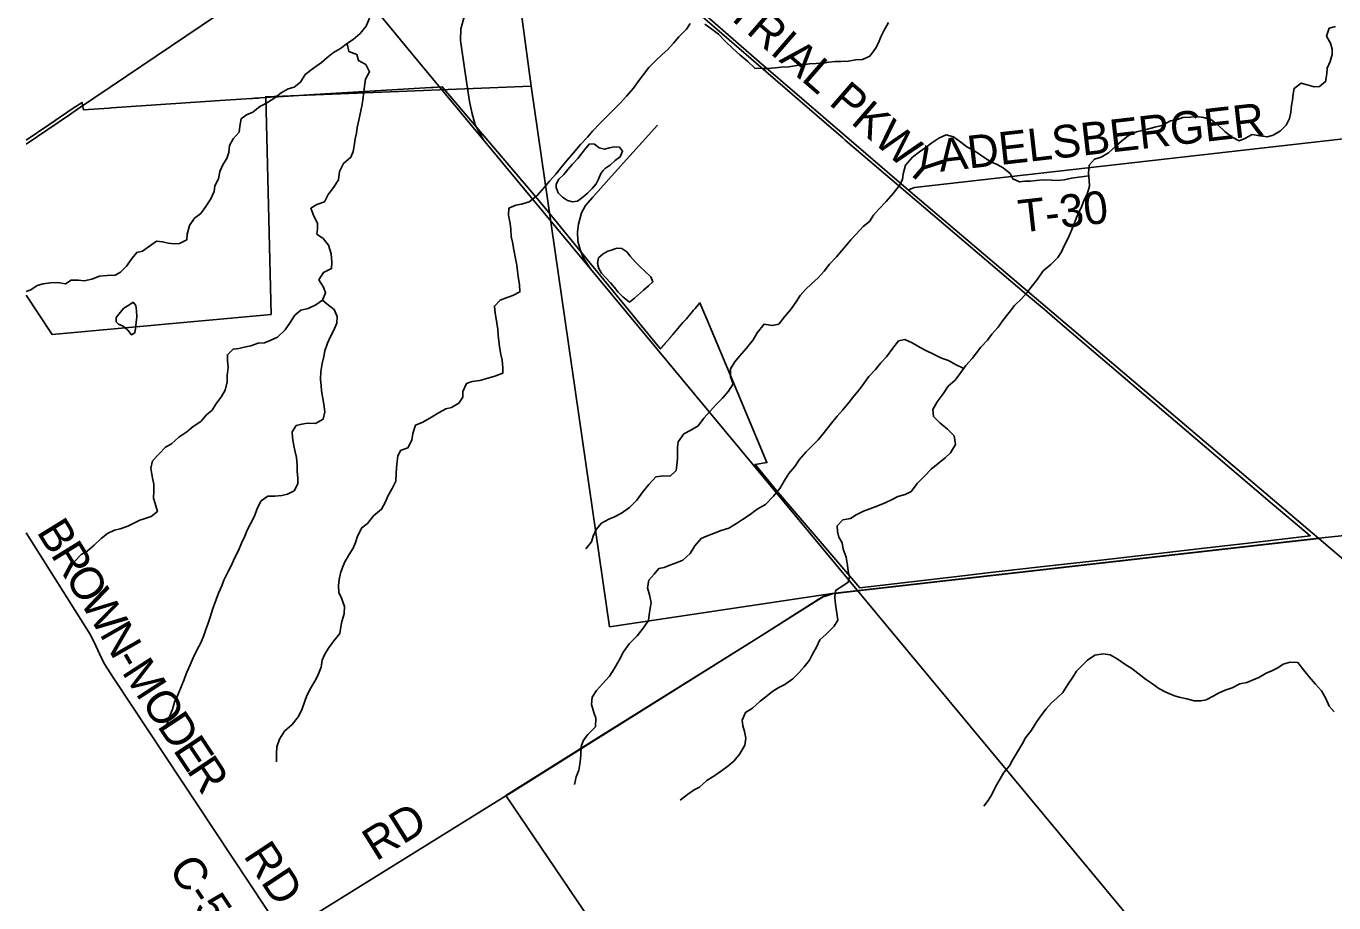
# Model space of a CAD drawing. Extents: x 114843 to 284848, y 317643 to 566895.
# Drawn here: x 114843 to 126846, y 465534 to 473586 of the extents above; entities that cross this region are included whole.
import ezdxf

# ---------------------------------------------------------------- set-up
doc = ezdxf.new("R2010")
doc.units = 0
for name, color, linetype in [('GM_X_Corporation', 7, 'Continuous'), ('GM_X_County_Road', 7, 'Continuous'), ('GM_X_County_Road_Text', 7, 'Continuous'), ('GM_X_Minor_Lake', 7, 'Continuous'), ('GM_X_Minor_River', 7, 'Continuous'), ('GM_X_Rail_Line', 7, 'Continuous'), ('GM_X_Township', 7, 'Continuous'), ('GM_X_Township_Road', 7, 'Continuous'), ('GM_X_Township_Road_Text', 7, 'Continuous')]:
    doc.layers.add(name, color=color, linetype=linetype)

msp = doc.modelspace()

# ---------------------------------------------------------------- linework, layer by layer
at = {"layer": 'GM_X_Corporation'}
msp.add_lwpolyline([(121005, 473712), (122169, 472707), (122322, 472575), (122340, 472559), (122362, 472540), (124025, 471122), (124191, 470983), (124332, 470860), (126241, 469232), (126629, 468905), (126088, 468841), (125656, 468792), (125237, 468743), (124736, 468685), (124125, 468616), (123667, 468564), (123440, 468538), (122495, 468428), (121855, 469173), (121731, 469321), (121534, 469561), (121642, 469577), (121283, 470437), (121092, 470896), (121028, 471046), (121012, 471027), (120983, 470992), (120980, 470989), (120977, 470986), (120975, 470983), (120972, 470980), (120970, 470977), (120903, 470899), (120900, 470896), (120898, 470893), (120895, 470890), (120893, 470887), (120890, 470884), (120889, 470882), (120888, 470881), (120886, 470880), (120885, 470878), (120882, 470875), (120882, 470875), (120880, 470872), (120877, 470869), (120875, 470866), (120872, 470863), (120779, 470754), (120777, 470751), (120774, 470748), (120771, 470745), (120769, 470742), (120766, 470739), (120764, 470737), (120764, 470736), (120761, 470733), (120758, 470730), (120756, 470727), (120753, 470724), (120752, 470723), (120751, 470721), (120749, 470719), (120748, 470718), (120745, 470715), (120743, 470712), (120740, 470709), (120738, 470706), (120715, 470679), (120712, 470676), (120709, 470673), (120708, 470671), (120707, 470670), (120704, 470667), (120702, 470664), (120701, 470663), (120699, 470661), (120698, 470659), (120697, 470658), (120696, 470657), (120694, 470655), (120691, 470652), (120689, 470649), (120686, 470646), (120684, 470644), (120681, 470640), (120680, 470639), (120679, 470637), (120677, 470635), (120676, 470634), (120675, 470633), (120673, 470631), (120671, 470628), (120669, 470626), (120668, 470625), (120667, 470624), (120665, 470621), (120643, 470648), (120463, 470868), (120438, 470898), (120019, 471408), (119693, 471809), (119653, 471858), (119517, 472022), (118662, 473029), (118620, 473026), (118579, 473024), (118559, 473022), (117488, 472957), (117157, 472937), (117085, 472933), (116990, 472927), (116977, 472926), (116939, 472924), (116920, 472923), (116912, 472922), (116670, 472906), (115627, 472835), (115605, 472834), (115370, 472817), (115360, 472858), (115356, 472885), (115276, 472832), (115050, 472679), (114843, 472538)], dxfattribs=at)
at = {"layer": 'GM_X_County_Road'}
for p, q in [((114843, 472502), (115242, 472772)), ((122448, 468395), (126709, 468881))]:
    msp.add_line(p, q, dxfattribs=at)
for points in [[(115242, 472772), (115316, 472823), (115765, 473127), (116580, 473678), (117009, 473970), (117168, 474078), (117234, 474127), (117304, 474188), (117360, 474251), (117412, 474323), (117505, 474483), (117616, 474690), (117727, 474903), (117836, 475100), (118066, 475452), (118433, 475993), (118517, 476178), (118921, 477048), (119010, 477237)], [(126709, 468881), (122941, 472081), (121572, 473257), (119220, 475312)], [(117203, 465246), (115647, 467595), (115558, 467733), (115519, 467814), (115484, 467893), (115433, 467996), (114843, 468933)], [(145686, 452514), (145258, 452975), (145161, 453078), (145068, 453169), (144979, 453251), (144914, 453307), (144773, 453428), (144582, 453592), (143775, 454281), (143269, 454714), (142480, 455390), (141948, 455846), (141534, 456201), (140382, 457191), (139872, 457623), (139405, 458027), (139165, 458236), (137071, 460040), (134131, 462554), (129506, 466499), (128306, 467517), (126709, 468881)], [(119273, 466533), (120086, 467043), (121565, 467970), (122114, 468316), (122160, 468345), (122189, 468354)], [(122189, 468354), (122243, 468372), (122448, 468395)], [(114913, 463757), (116076, 464524), (116672, 464909), (117203, 465246), (119246, 466516), (119273, 466533)]]:
    msp.add_lwpolyline(points, dxfattribs=at)
at = {"layer": 'GM_X_Minor_Lake'}
for points in [[(120140, 472259), (120160, 472282), (120208, 472312), (120250, 472353), (120296, 472387), (120318, 472439), (120288, 472475), (120240, 472477), (120198, 472470), (120152, 472456), (120102, 472470), (120060, 472502), (120014, 472504), (119980, 472466), (119948, 472424), (119906, 472372), (119858, 472318), (119816, 472268), (119778, 472224), (119734, 472180), (119709, 472136)], [(119709, 472136), (119707, 472104), (119727, 472056), (119765, 472016), (119813, 471986), (119859, 471974), (119903, 471978), (119953, 472016), (119997, 472052), (120037, 472094), (120074, 472138), (120098, 472182), (120118, 472234), (120140, 472259)], [(120246, 471540), (120226, 471533), (120182, 471518), (120140, 471494), (120098, 471458), (120088, 471406), (120100, 471360), (120124, 471316), (120164, 471274), (120206, 471230), (120244, 471187), (120276, 471143), (120320, 471101), (120382, 471051)], [(120382, 471051), (120426, 471089), (120510, 471161), (120556, 471201), (120596, 471237), (120578, 471283), (120526, 471333), (120478, 471377), (120432, 471421), (120388, 471473), (120356, 471513), (120311, 471545), (120268, 471547), (120246, 471540)], [(115847, 470809), (115848, 470816), (115854, 470864), (115858, 470916), (115855, 470970), (115851, 471020), (115825, 471050), (115785, 471022), (115741, 470997), (115705, 470955), (115668, 470911), (115670, 470869)], [(115670, 470869), (115692, 470849), (115734, 470831), (115776, 470793), (115810, 470751), (115842, 470770), (115847, 470809)]]:
    msp.add_lwpolyline(points, dxfattribs=at)
at = {"layer": 'GM_X_Minor_River'}
for points in [[(117996, 473658), (117964, 473586), (117908, 473520), (117844, 473464), (117794, 473430), (117727, 473380), (117663, 473344), (117603, 473294), (117553, 473252), (117481, 473199), (117403, 473141), (117361, 473073), (117303, 473027), (117249, 473009), (117183, 472975), (117118, 472923), (117042, 472877), (116988, 472847), (116924, 472797), (116866, 472773), (116816, 472735), (116804, 472667), (116798, 472613), (116742, 472551)], [(120938, 473611), (120904, 473557), (120834, 473489), (120784, 473431), (120732, 473373), (120682, 473327)], [(122757, 473619), (122715, 473543), (122687, 473487), (122667, 473433), (122638, 473381), (122586, 473309), (122520, 473281), (122458, 473277), (122388, 473265), (122322, 473261), (122270, 473261), (122210, 473255), (122160, 473247), (122094, 473243), (122032, 473239), (121966, 473230), (121916, 473224), (121844, 473214), (121772, 473208), (121718, 473202), (121650, 473198), (121600, 473196), (121530, 473200), (121466, 473260), (121394, 473322), (121330, 473382), (121260, 473449), (121198, 473513), (121136, 473559), (121072, 473603)], [(126860, 473583), (126804, 473567), (126780, 473495), (126816, 473429), (126830, 473375), (126831, 473325), (126811, 473263), (126785, 473199), (126781, 473149), (126771, 473077), (126715, 473033), (126665, 473029), (126601, 473047), (126547, 473063), (126481, 473015), (126473, 472963), (126467, 472907), (126458, 472857), (126450, 472797), (126438, 472737), (126408, 472677), (126356, 472626), (126290, 472584), (126236, 472570), (126168, 472580), (126096, 472590), (126030, 472554), (125976, 472532), (125912, 472568), (125846, 472620), (125780, 472680), (125716, 472728), (125650, 472747), (125582, 472755), (125532, 472751), (125460, 472747), (125410, 472729), (125348, 472717), (125266, 472675), (125204, 472657), (125136, 472641), (125086, 472629), (125034, 472617), (124962, 472581), (124897, 472530), (124847, 472488)], [(117790, 473428), (117805, 473352), (117877, 473326), (117893, 473270), (117961, 473234), (117995, 473168), (117959, 473098), (117949, 473036), (117943, 472986), (117935, 472906), (117924, 472850), (117908, 472780), (117896, 472724), (117882, 472654), (117876, 472602), (117862, 472550), (117854, 472486), (117844, 472436), (117824, 472382), (117755, 472326), (117719, 472250), (117711, 472174), (117665, 472104), (117615, 472040), (117583, 471974), (117511, 471948), (117457, 471913), (117485, 471841), (117516, 471778), (117518, 471726), (117512, 471676), (117568, 471636), (117618, 471574), (117642, 471494), (117648, 471418), (117646, 471360), (117572, 471324), (117531, 471257), (117571, 471189), (117591, 471137), (117563, 471069), (117503, 471025), (117433, 470993), (117365, 470977), (117309, 470931), (117265, 470863), (117220, 470797), (117150, 470731), (117084, 470699), (117030, 470677), (116972, 470673), (116904, 470651), (116844, 470637), (116794, 470626), (116742, 470620), (116690, 470568), (116692, 470514), (116698, 470450), (116688, 470378), (116689, 470318), (116669, 470242), (116635, 470186), (116583, 470114), (116551, 470060), (116499, 470016), (116445, 469954), (116377, 469908), (116319, 469860), (116244, 469812), (116176, 469751), (116122, 469719), (116064, 469659), (116004, 469595), (115988, 469527), (116002, 469435), (116016, 469379), (116015, 469317), (116011, 469251), (116027, 469201), (116049, 469129), (115991, 469081), (115937, 469065), (115887, 469049), (115831, 469021), (115777, 468993), (115705, 468968), (115653, 468956), (115589, 468926), (115532, 468880), (115468, 468820), (115402, 468764), (115348, 468732), (115286, 468670)], [(120682, 473327), (120624, 473271), (120560, 473207), (120510, 473141), (120471, 473089), (120417, 473017), (120355, 472943), (120297, 472882), (120233, 472818), (120169, 472752), (120111, 472696), (120040, 472622), (119996, 472566), (119930, 472500), (119868, 472424), (119808, 472356), (119764, 472300), (119706, 472228), (119646, 472162), (119597, 472104), (119533, 472030), (119461, 471972), (119389, 471952), (119337, 471941), (119273, 471913), (119271, 471849), (119287, 471775), (119291, 471723), (119296, 471653), (119308, 471601), (119320, 471533), (119336, 471453), (119348, 471391), (119354, 471337), (119358, 471287), (119370, 471211), (119376, 471145), (119309, 471113), (119259, 471095), (119195, 471069), (119141, 471015), (119149, 470949), (119161, 470881), (119173, 470801), (119175, 470749), (119187, 470641), (119200, 470569), (119212, 470517), (119220, 470449), (119218, 470399), (119144, 470371), (119072, 470349), (119006, 470331), (118938, 470321), (118886, 470305), (118850, 470231), (118852, 470179), (118814, 470123), (118747, 470085), (118695, 470072), (118633, 470038), (118563, 469994), (118485, 469950), (118417, 469920), (118393, 469846), (118383, 469782), (118347, 469714), (118279, 469688), (118254, 469636), (118246, 469564), (118240, 469482), (118236, 469408), (118204, 469340), (118162, 469268), (118142, 469216), (118105, 469149), (118031, 469087), (117975, 469019), (117923, 468979), (117885, 468903), (117865, 468843), (117845, 468791), (117809, 468733), (117767, 468665), (117746, 468613), (117730, 468561), (117716, 468505), (117710, 468449), (117714, 468383), (117738, 468331), (117766, 468255), (117762, 468189), (117741, 468119), (117733, 468069), (117723, 468009), (117667, 467939), (117619, 467872), (117585, 467818), (117559, 467762), (117551, 467698), (117520, 467622)], [(124596, 472210), (124505, 472198), (124439, 472190), (124371, 472174), (124307, 472170), (124253, 472172), (124179, 472174), (124115, 472169), (124063, 472163), (124010, 472161), (123960, 472155), (123899, 472183), (123875, 472233), (123811, 472285), (123757, 472315), (123705, 472337), (123635, 472381), (123583, 472417), (123529, 472449), (123477, 472479), (123421, 472522), (123355, 472570), (123287, 472588), (123219, 472558), (123157, 472514), (123105, 472474), (123043, 472432), (122979, 472382), (122915, 472310), (122894, 472230), (122886, 472178), (122856, 472120), (122800, 472050), (122738, 471976), (122666, 471902), (122620, 471849), (122583, 471793), (122527, 471745), (122461, 471677), (122413, 471623), (122351, 471549), (122281, 471467), (122217, 471399), (122167, 471337), (122112, 471273), (122052, 471219), (121996, 471167), (121948, 471111), (121910, 471053), (121858, 470982), (121804, 470916), (121751, 470850), (121691, 470836), (121617, 470850), (121553, 470770), (121515, 470704), (121455, 470630), (121391, 470556), (121347, 470504), (121309, 470438), (121308, 470366), (121332, 470300), (121290, 470234), (121234, 470168), (121178, 470111), (121122, 470049), (121064, 469985), (121012, 469915), (120943, 469875), (120881, 469843), (120827, 469769), (120823, 469719), (120823, 469663), (120821, 469613), (120817, 469555), (120809, 469505), (120753, 469453), (120697, 469455), (120623, 469447), (120558, 469375), (120504, 469308), (120448, 469232), (120380, 469164), (120308, 469114), (120242, 469080), (120192, 469058), (120124, 469020), (120074, 468962), (120047, 468902), (120031, 468850), (119979, 468786)], [(116742, 472551), (116710, 472491), (116705, 472425), (116685, 472371), (116651, 472319), (116621, 472251), (116609, 472185), (116575, 472119), (116569, 472067), (116537, 471999), (116493, 471929), (116446, 471864), (116388, 471824), (116342, 471754), (116322, 471676), (116318, 471624), (116252, 471590), (116202, 471588), (116148, 471592), (116094, 471604), (116040, 471610), (115976, 471566), (115910, 471520), (115858, 471508), (115815, 471454), (115765, 471382), (115709, 471326), (115659, 471300), (115587, 471297), (115517, 471291), (115445, 471261), (115377, 471247), (115323, 471253), (115257, 471253), (115203, 471219), (115133, 471233), (115067, 471229), (114999, 471219), (114943, 471205), (114885, 471163), (114843, 471149)], [(124847, 472488), (124777, 472422), (124709, 472382), (124649, 472364), (124601, 472308), (124595, 472236), (124599, 472170), (124603, 472116), (124582, 472042), (124554, 471990), (124532, 471934), (124508, 471880), (124484, 471828), (124458, 471762), (124406, 471638), (124375, 471574), (124347, 471514), (124313, 471462), (124249, 471396), (124177, 471338), (124127, 471263), (124069, 471189), (124029, 471137), (123978, 471083), (123914, 471019), (123866, 470957), (123808, 470883), (123764, 470821), (123708, 470757), (123666, 470703), (123605, 470639), (123567, 470587), (123527, 470535), (123469, 470470), (123421, 470406), (123371, 470336), (123307, 470280), (123259, 470208), (123206, 470136), (123164, 470066), (123170, 470002), (123230, 469942), (123300, 469884), (123362, 469822), (123372, 469744), (123328, 469666), (123277, 469620), (123215, 469570), (123149, 469518), (123089, 469454), (123025, 469388), (122965, 469313), (122911, 469283), (122845, 469267), (122793, 469239), (122727, 469209), (122660, 469181), (122588, 469153), (122530, 469131), (122462, 469099), (122410, 469063), (122340, 469051), (122288, 468997), (122290, 468945), (122302, 468893), (122334, 468839), (122342, 468781), (122370, 468709), (122383, 468631), (122387, 468581), (122399, 468531), (122389, 468479), (122329, 468440), (122271, 468402), (122267, 468338), (122273, 468278), (122292, 468130), (122260, 468074), (122186, 468002), (122128, 467948), (122098, 467882), (122064, 467824), (122032, 467762), (121985, 467702), (121937, 467648), (121879, 467590), (121807, 467540), (121751, 467512), (121697, 467479), (121631, 467425), (121579, 467385), (121511, 467323), (121447, 467283), (121416, 467211), (121422, 467161), (121436, 467107), (121448, 467047), (121440, 466983), (121394, 466903), (121342, 466837), (121284, 466789)], [(117562, 471068), (117603, 471035), (117669, 470984), (117699, 470918), (117695, 470858), (117663, 470787), (117636, 470735), (117610, 470675), (117584, 470605), (117574, 470553), (117560, 470487), (117548, 470415), (117546, 470341), (117550, 470287), (117555, 470237), (117567, 470167), (117577, 470115), (117585, 470045), (117569, 469975), (117499, 469937), (117427, 469939), (117373, 469931), (117323, 469919), (117285, 469859), (117287, 469807), (117300, 469731), (117312, 469677), (117324, 469625), (117330, 469553), (117332, 469499), (117336, 469435), (117336, 469381), (117304, 469319), (117242, 469287), (117190, 469276), (117126, 469270), (117060, 469270), (116999, 469226), (116963, 469156), (116939, 469084), (116903, 469014), (116873, 468956), (116849, 468902), (116821, 468838), (116793, 468770), (116752, 468694), (116730, 468640), (116700, 468582), (116658, 468499), (116640, 468447), (116610, 468377), (116588, 468319), (116555, 468229), (116539, 468175), (116513, 468103), (116491, 468045), (116473, 467989), (116445, 467921), (116409, 467855), (116375, 467783), (116350, 467719), (116312, 467637), (116294, 467585), (116238, 467450), (116204, 467376), (116186, 467314), (116161, 467250), (116143, 467198), (116123, 467132)], [(123449, 470443), (123373, 470478), (123309, 470516), (123245, 470536), (123171, 470572), (123101, 470606), (123049, 470636), (122977, 470678), (122909, 470708), (122851, 470696), (122799, 470628), (122739, 470550), (122687, 470493), (122639, 470433), (122577, 470367), (122533, 470303), (122490, 470245), (122440, 470187), (122398, 470133), (122338, 470061), (122288, 470005), (122224, 469923), (122168, 469853), (122112, 469787), (122053, 469726), (122003, 469676), (121939, 469604), (121899, 469542), (121845, 469478), (121805, 469414), (121761, 469340), (121704, 469270), (121628, 469194), (121552, 469150), (121488, 469102), (121418, 469054), (121362, 469017), (121294, 468975), (121222, 468953), (121152, 468927), (121088, 468901), (121038, 468881), (120981, 468813), (120939, 468743), (120871, 468681), (120819, 468661), (120751, 468635), (120699, 468615), (120649, 468604), (120607, 468552), (120559, 468498), (120547, 468428), (120566, 468362), (120580, 468290), (120572, 468240), (120562, 468180), (120554, 468128), (120508, 468056), (120452, 467986), (120378, 467912), (120327, 467838), (120287, 467764), (120239, 467684), (120199, 467616), (120133, 467546), (120077, 467484), (120037, 467423), (120032, 467355), (120054, 467281), (120072, 467231), (120068, 467151), (119998, 467079), (119960, 467027), (119938, 466971), (119934, 466893), (119929, 466825), (119917, 466753), (119891, 466691), (119877, 466621)], [(126848, 467289), (126804, 467339), (126772, 467411), (126732, 467481), (126678, 467543), (126620, 467611), (126568, 467675), (126517, 467741), (126446, 467745), (126382, 467725), (126332, 467693), (126276, 467665), (126226, 467643), (126158, 467603), (126106, 467581), (126046, 467559), (125984, 467546), (125914, 467510), (125850, 467488), (125788, 467460), (125738, 467432), (125674, 467398), (125624, 467388), (125564, 467390), (125496, 467408), (125440, 467420), (125382, 467436), (125304, 467470), (125240, 467504), (125172, 467552), (125118, 467588), (125048, 467643), (124992, 467685), (124928, 467725), (124858, 467775), (124794, 467811), (124728, 467821), (124652, 467809), (124586, 467763), (124536, 467715), (124484, 467661), (124450, 467607), (124404, 467539), (124360, 467465), (124307, 467417), (124253, 467372), (124207, 467316), (124165, 467264), (124121, 467200), (124071, 467120), (124015, 467050), (123989, 466998), (123942, 466922), (123896, 466844), (123870, 466792), (123818, 466732), (123784, 466672), (123742, 466598), (123706, 466530), (123673, 466474), (123633, 466422)], [(117520, 467622), (117492, 467570), (117452, 467504), (117418, 467438), (117400, 467386), (117376, 467316), (117344, 467244), (117286, 467172), (117215, 467112), (117169, 467038), (117145, 466966), (117141, 466902), (117141, 466828)], [(121284, 466789), (121226, 466747), (121165, 466703), (121091, 466659), (121025, 466595), (120975, 466573), (120913, 466528), (120847, 466478)]]:
    msp.add_lwpolyline(points, dxfattribs=at)
at = {"layer": 'GM_X_Rail_Line'}
for points in [[(138183, 449466), (136987, 450906), (136046, 452039), (135244, 453008), (134166, 454316), (133384, 455251), (132101, 456798), (131484, 457539), (130386, 458864), (129755, 459626), (128906, 460649), (127697, 462105), (125636, 464591), (123883, 466703), (122754, 468064), (121680, 469357), (121113, 470043), (118437, 473269), (117495, 474413), (115816, 476427), (114843, 477600)], [(119044, 472537), (118964, 472679), (118933, 472792), (118914, 472893), (118869, 473180), (118831, 473454), (118833, 473561), (118860, 473658), (118906, 473739), (118982, 473837), (119065, 473936), (119481, 474398)], [(120024, 471356), (119956, 471460), (119927, 471534), (119907, 471610), (119904, 471697), (119912, 471767), (119942, 471872), (119977, 471940), (120044, 472014), (120216, 472209), (120638, 472678)]]:
    msp.add_lwpolyline(points, dxfattribs=at)
at = {"layer": 'GM_X_Township'}
for points in [[(114843, 506533), (115373, 506581), (115635, 503540), (115822, 500329), (116137, 497358), (116300, 497372), (117023, 490557), (117715, 485492), (118509, 479982), (118517, 479929), (118526, 479866), (118920, 477051), (118986, 476383), (119167, 475360), (119170, 475341), (119480, 473036), (117042, 472937), (117092, 470938), (115081, 470755), (114843, 471114)], [(132016, 469434), (126708, 468884), (122242, 468374), (120199, 468070), (119480, 473036), (119170, 475341), (119167, 475360), (118986, 476383), (122786, 476738), (122852, 476744), (122913, 476750), (126269, 477064), (125958, 479526), (125830, 480149), (125948, 480161), (126108, 480239), (126170, 480298), (126219, 480405), (126289, 480486), (126447, 480595), (126659, 480703), (126767, 480794), (126901, 480834)], [(114843, 471114), (115081, 470755), (117092, 470938), (117042, 472937), (119480, 473036), (120199, 468070), (122242, 468374), (122159, 468348), (122113, 468319), (121564, 467972), (120085, 467046), (119245, 466519), (123833, 459743)], [(123833, 459743), (119245, 466519), (120085, 467046), (121564, 467972), (122113, 468319), (122159, 468348), (122242, 468374), (126708, 468884), (132016, 469434), (132510, 469477), (132655, 469495), (132718, 469502), (132778, 469508), (133013, 469531), (134194, 469651), (134563, 469684), (136437, 469904), (137877, 467672), (138781, 468281), (139242, 467611), (142369, 462383)]]:
    msp.add_lwpolyline(points, dxfattribs=at)
at = {"layer": 'GM_X_Township_Road'}
msp.add_lwpolyline([(122941, 472081), (122962, 472093), (122997, 472103), (126908, 472547), (126976, 472552), (127147, 472542), (127716, 472503), (128173, 472477)], dxfattribs=at)

# ---------------------------------------------------------------- texts
at = {"layer": 'GM_X_County_Road_Text'}
for s, rotation, p in [('INDUSTRIAL PKWY', 319.1121, (120314, 474508)), ('B', 301.7217, (114934, 468942)), ('R', 301.7217, (115063, 468733)), ('O', 301.7245, (115193, 468523)), ('W', 301.4517, (115331, 468299)), ('N', 299.7999, (115512, 468004)), ('M', 302.976, (115715, 467654)), ('-', 300.4371, (115645, 467772)), ('O', 303.5735, (115894, 467378)), ('D', 303.5733, (116040, 467158)), ('E', 303.5717, (116186, 466938)), ('R', 303.5696, (116310, 466751)), ('RD', 32.0511, (118055, 465912)), ('RD', 303.4136, (116832, 465967)), ('C-51', 303.4345, (116143, 465847))]:
    msp.add_text(s, height=300, rotation=rotation, dxfattribs=at).set_placement(p)
at = {"layer": 'GM_X_Township_Road_Text'}
for s, rotation, p in [('ADELSBERGER', 6.465, (123232, 472248)), ('T-30', 6.4392, (123967, 471689))]:
    msp.add_text(s, height=300, rotation=rotation, dxfattribs=at).set_placement(p)

doc.saveas('drawing.dxf')
